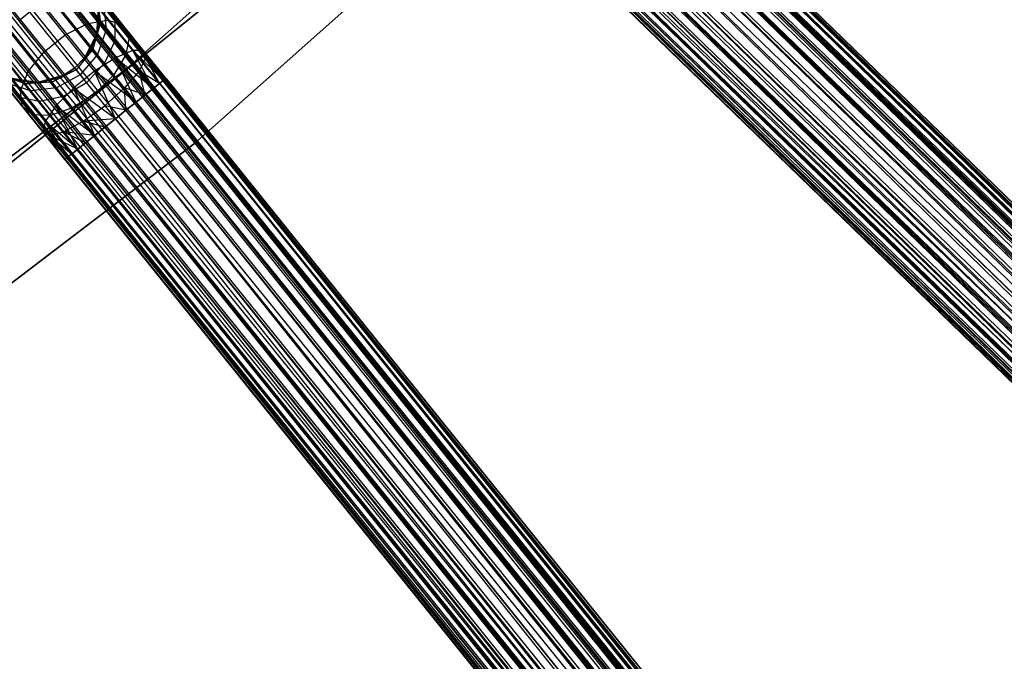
# Model space of a CAD drawing. Extents: x -189 to 189, y -189 to 189.
# Tile 366 of 591: x 38 to 53, y -57 to -47. Entities that reach past the tile are written whole.
import ezdxf

# ---------------------------------------------------------------- set-up
doc = ezdxf.new("R2010")
doc.units = 0
doc.header["$LTSCALE"] = 25.4
doc.layers.get('0').update_dxf_attribs({"linetype": 'CONTINUOUS'})

# ---------------------------------------------------------------- blocks, each defined once
blk = doc.blocks.new('CAMELEON-KENAI-C-12244_STL')
at = {"color": 0}
for p, q in [((31.672, -29.475, -9), (121.585, -116.66, -9)), ((31.672, -29.475, -9), (121.585, -116.66, -9)), ((121.644, -116.599, -9.809), (31.672, -29.475, -10)), ((121.644, -116.599, -9.809), (31.672, -29.475, -10)), ((121.585, -116.66, -9), (31.731, -29.414, -9.191)), ((121.585, -116.66, -9), (31.731, -29.414, -9.191)), ((121.674, -116.567, -9.395), (31.731, -29.414, -9.809)), ((121.674, -116.567, -9.395), (31.731, -29.414, -9.809)), ((121.644, -116.599, -9.809), (31.731, -29.414, -9.809)), ((121.644, -116.599, -9.809), (31.731, -29.414, -9.809)), ((121.674, -116.567, -9.395), (31.762, -29.382, -9.395)), ((121.674, -116.567, -9.395), (31.762, -29.382, -9.605)), ((121.585, -116.66, -9), (31.762, -29.382, -9.395)), ((121.585, -116.66, -9), (31.762, -29.382, -9.395)), ((121.674, -116.567, -9.395), (31.762, -29.382, -9.395)), ((121.674, -116.567, -9.395), (31.762, -29.382, -9.605)), ((31.587, -29.563, -8.831), (121.585, -116.66, -9)), ((31.587, -29.563, -8.831), (121.585, -116.66, -9)), ((31.587, -29.563, -8.831), (121.391, -116.859, -8.691)), ((31.587, -29.563, -8.831), (121.391, -116.859, -8.691)), ((121.644, -116.599, -9.809), (31.587, -29.563, -10.169)), ((121.644, -116.599, -9.809), (31.587, -29.563, -10.169)), ((121.499, -116.748, -10.169), (31.587, -29.563, -10.169)), ((121.499, -116.748, -10.169), (31.587, -29.563, -10.169)), ((31.478, -29.674, -8.691), (121.391, -116.859, -8.691)), ((31.478, -29.674, -8.691), (121.391, -116.859, -8.691)), ((31.478, -29.674, -8.691), (121.126, -117.132, -8.522)), ((31.478, -29.674, -8.691), (121.126, -117.132, -8.522)), ((121.499, -116.748, -10.169), (31.478, -29.674, -10.309)), ((121.499, -116.748, -10.169), (31.478, -29.674, -10.309)), ((121.265, -116.989, -10.414), (31.478, -29.674, -10.309)), ((121.265, -116.989, -10.414), (31.478, -29.674, -10.309)), ((31.352, -29.804, -8.586), (121.126, -117.132, -8.522)), ((31.352, -29.804, -8.586), (121.126, -117.132, -8.522)), ((121.265, -116.989, -10.414), (31.352, -29.804, -10.414)), ((121.265, -116.989, -10.414), (31.352, -29.804, -10.414)), ((31.069, -30.096, -8.5), (120.982, -117.281, -8.5)), ((31.069, -30.096, -8.5), (120.982, -117.281, -8.5)), ((31.069, -30.096, -10.5), (120.982, -117.281, -10.5)), ((31.069, -30.096, -10.5), (120.982, -117.281, -10.5)), ((31.069, -30.096, -10.5), (121.265, -116.989, -10.414)), ((31.069, -30.096, -10.5), (121.265, -116.989, -10.414)), ((121.126, -117.132, -8.522), (31.214, -29.947, -8.522)), ((121.126, -117.132, -8.522), (31.214, -29.947, -8.522)), ((31.214, -29.947, -10.478), (121.265, -116.989, -10.414)), ((31.214, -29.947, -10.478), (121.265, -116.989, -10.414)), ((30.925, -30.246, -8.522), (120.837, -117.431, -8.522)), ((30.925, -30.246, -8.522), (120.837, -117.431, -8.522)), ((30.925, -30.246, -8.522), (120.573, -117.703, -8.691)), ((30.925, -30.246, -8.522), (120.573, -117.703, -8.691)), ((30.925, -30.246, -10.478), (120.982, -117.281, -10.5)), ((30.925, -30.246, -10.478), (120.982, -117.281, -10.5)), ((120.699, -117.573, -10.414), (30.786, -30.388, -10.414)), ((30.786, -30.388, -10.414), (120.982, -117.281, -10.5)), ((120.699, -117.573, -10.414), (30.786, -30.388, -10.414)), ((30.786, -30.388, -8.586), (120.573, -117.703, -8.691)), ((30.786, -30.388, -8.586), (120.573, -117.703, -8.691)), ((30.786, -30.388, -10.414), (120.982, -117.281, -10.5)), ((120.699, -117.573, -10.414), (30.66, -30.518, -10.309)), ((120.699, -117.573, -10.414), (30.66, -30.518, -10.309)), ((120.573, -117.703, -8.691), (30.66, -30.518, -8.691)), ((30.66, -30.518, -8.691), (120.379, -117.903, -9)), ((30.66, -30.518, -8.691), (120.379, -117.903, -9)), ((120.573, -117.703, -8.691), (30.66, -30.518, -8.691)), ((120.699, -117.573, -10.414), (30.552, -30.63, -10.169)), ((120.699, -117.573, -10.414), (30.552, -30.63, -10.169)), ((120.464, -117.815, -10.169), (30.552, -30.63, -10.169)), ((120.464, -117.815, -10.169), (30.552, -30.63, -10.169)), ((30.552, -30.63, -8.831), (120.379, -117.903, -9)), ((30.552, -30.63, -8.831), (120.379, -117.903, -9)), ((120.32, -117.964, -9.809), (30.377, -30.81, -9.605)), ((120.32, -117.964, -9.809), (30.377, -30.81, -9.395)), ((120.32, -117.964, -9.809), (30.377, -30.81, -9.605)), ((120.32, -117.964, -9.809), (30.377, -30.81, -9.395)), ((120.289, -117.995, -9.395), (30.377, -30.81, -9.395)), ((120.289, -117.995, -9.395), (30.377, -30.81, -9.395)), ((120.464, -117.815, -10.169), (30.407, -30.779, -9.809)), ((120.464, -117.815, -10.169), (30.407, -30.779, -9.809)), ((120.32, -117.964, -9.809), (30.407, -30.779, -9.809)), ((120.32, -117.964, -9.809), (30.407, -30.779, -9.809)), ((120.289, -117.995, -9.395), (30.407, -30.779, -9.191)), ((120.289, -117.995, -9.395), (30.407, -30.779, -9.191)), ((120.379, -117.903, -9), (30.407, -30.779, -9.191)), ((120.379, -117.903, -9), (30.407, -30.779, -9.191)), ((120.464, -117.815, -10.169), (30.466, -30.718, -10)), ((120.464, -117.815, -10.169), (30.466, -30.718, -10)), ((120.379, -117.903, -9), (30.466, -30.718, -9)), ((120.379, -117.903, -9), (30.466, -30.718, -9)), ((106.328, -130.715, -9), (27.877, -33.088, -9.191)), ((106.328, -130.715, -9), (27.877, -33.088, -9.191)), ((106.428, -130.634, -9.395), (27.877, -33.088, -9.809)), ((106.428, -130.634, -9.395), (27.877, -33.088, -9.809)), ((106.394, -130.662, -9.809), (27.877, -33.088, -9.809)), ((106.394, -130.662, -9.809), (27.877, -33.088, -9.809)), ((106.428, -130.634, -9.395), (27.911, -33.061, -9.395)), ((106.428, -130.634, -9.395), (27.911, -33.061, -9.605)), ((106.328, -130.715, -9), (27.911, -33.061, -9.395)), ((106.328, -130.715, -9), (27.911, -33.061, -9.395)), ((106.428, -130.634, -9.395), (27.911, -33.061, -9.395)), ((106.428, -130.634, -9.395), (27.911, -33.061, -9.605)), ((27.715, -33.219, -8.831), (106.328, -130.715, -9)), ((27.715, -33.219, -8.831), (106.328, -130.715, -9)), ((27.715, -33.219, -8.831), (106.111, -130.889, -8.691)), ((27.715, -33.219, -8.831), (106.111, -130.889, -8.691)), ((106.394, -130.662, -9.809), (27.715, -33.219, -10.169)), ((106.394, -130.662, -9.809), (27.715, -33.219, -10.169)), ((106.232, -130.792, -10.169), (27.715, -33.219, -10.169)), ((106.232, -130.792, -10.169), (27.715, -33.219, -10.169)), ((27.811, -33.142, -9), (106.328, -130.715, -9)), ((27.811, -33.142, -9), (106.328, -130.715, -9)), ((106.394, -130.662, -9.809), (27.811, -33.142, -10)), ((106.394, -130.662, -9.809), (27.811, -33.142, -10)), ((27.594, -33.316, -8.691), (106.111, -130.889, -8.691)), ((27.594, -33.316, -8.691), (106.111, -130.889, -8.691)), ((27.594, -33.316, -8.691), (105.815, -131.127, -8.522)), ((27.594, -33.316, -8.691), (105.815, -131.127, -8.522)), ((106.232, -130.792, -10.169), (27.594, -33.316, -10.309)), ((106.232, -130.792, -10.169), (27.594, -33.316, -10.309)), ((105.97, -131.003, -10.414), (27.594, -33.316, -10.309)), ((105.97, -131.003, -10.414), (27.594, -33.316, -10.309)), ((105.815, -131.127, -8.522), (27.298, -33.554, -8.522)), ((105.815, -131.127, -8.522), (27.298, -33.554, -8.522)), ((27.298, -33.554, -10.478), (105.97, -131.003, -10.414)), ((27.298, -33.554, -10.478), (105.97, -131.003, -10.414)), ((27.453, -33.43, -8.586), (105.815, -131.127, -8.522)), ((27.453, -33.43, -8.586), (105.815, -131.127, -8.522)), ((105.97, -131.003, -10.414), (27.453, -33.43, -10.414)), ((105.97, -131.003, -10.414), (27.453, -33.43, -10.414)), ((27.136, -33.684, -8.5), (105.653, -131.258, -8.5)), ((27.136, -33.684, -8.5), (105.653, -131.258, -8.5)), ((27.136, -33.684, -10.5), (105.653, -131.258, -10.5)), ((27.136, -33.684, -10.5), (105.653, -131.258, -10.5)), ((27.136, -33.684, -10.5), (105.97, -131.003, -10.414)), ((27.136, -33.684, -10.5), (105.97, -131.003, -10.414)), ((26.974, -33.815, -8.522), (105.491, -131.388, -8.522)), ((26.974, -33.815, -8.522), (105.491, -131.388, -8.522)), ((26.974, -33.815, -8.522), (105.195, -131.626, -8.691)), ((26.974, -33.815, -8.522), (105.195, -131.626, -8.691)), ((26.974, -33.815, -10.478), (105.653, -131.258, -10.5)), ((26.974, -33.815, -10.478), (105.653, -131.258, -10.5)), ((105.336, -131.513, -10.414), (26.819, -33.939, -10.414)), ((26.819, -33.939, -10.414), (105.653, -131.258, -10.5)), ((105.336, -131.513, -10.414), (26.819, -33.939, -10.414)), ((26.819, -33.939, -8.586), (105.195, -131.626, -8.691)), ((26.819, -33.939, -8.586), (105.195, -131.626, -8.691)), ((26.819, -33.939, -10.414), (105.653, -131.258, -10.5)), ((105.336, -131.513, -10.414), (26.557, -34.15, -10.169)), ((105.336, -131.513, -10.414), (26.557, -34.15, -10.169)), ((105.074, -131.724, -10.169), (26.557, -34.15, -10.169)), ((105.074, -131.724, -10.169), (26.557, -34.15, -10.169)), ((26.557, -34.15, -8.831), (104.978, -131.801, -9)), ((26.557, -34.15, -8.831), (104.978, -131.801, -9)), ((105.336, -131.513, -10.414), (26.678, -34.053, -10.309)), ((105.336, -131.513, -10.414), (26.678, -34.053, -10.309)), ((105.195, -131.626, -8.691), (26.678, -34.053, -8.691)), ((26.678, -34.053, -8.691), (104.978, -131.801, -9)), ((26.678, -34.053, -8.691), (104.978, -131.801, -9)), ((105.195, -131.626, -8.691), (26.678, -34.053, -8.691)), ((104.912, -131.854, -9.809), (26.361, -34.308, -9.605)), ((104.912, -131.854, -9.809), (26.361, -34.308, -9.395)), ((104.912, -131.854, -9.809), (26.361, -34.308, -9.605)), ((104.912, -131.854, -9.809), (26.361, -34.308, -9.395)), ((104.878, -131.881, -9.395), (26.361, -34.308, -9.395)), ((104.878, -131.881, -9.395), (26.361, -34.308, -9.395)), ((105.074, -131.724, -10.169), (26.395, -34.281, -9.809)), ((105.074, -131.724, -10.169), (26.395, -34.281, -9.809)), ((104.912, -131.854, -9.809), (26.395, -34.281, -9.809)), ((104.912, -131.854, -9.809), (26.395, -34.281, -9.809)), ((104.878, -131.881, -9.395), (26.395, -34.281, -9.191)), ((104.878, -131.881, -9.395), (26.395, -34.281, -9.191)), ((104.978, -131.801, -9), (26.395, -34.281, -9.191)), ((104.978, -131.801, -9), (26.395, -34.281, -9.191)), ((105.074, -131.724, -10.169), (26.461, -34.227, -10)), ((105.074, -131.724, -10.169), (26.461, -34.227, -10)), ((104.978, -131.801, -9), (26.461, -34.227, -9)), ((104.978, -131.801, -9), (26.461, -34.227, -9)), ((45.515, -42.779, -159.809), (116.062, -111.305, -160)), ((45.515, -42.779, -159.809), (116.062, -111.305, -160)), ((45.515, -42.779, -159.809), (116.152, -111.213, -159.605)), ((45.515, -42.779, -159.809), (116.152, -111.213, -159.605)), ((45.515, -42.779, -159.191), (116.122, -111.244, -159.191)), ((45.515, -42.779, -159.191), (116.122, -111.244, -159.191)), ((45.515, -42.779, -159.191), (115.977, -111.393, -158.831)), ((45.515, -42.779, -159.191), (115.977, -111.393, -158.831)), ((45.545, -42.748, -159.605), (116.152, -111.213, -159.605)), ((45.545, -42.748, -159.605), (116.152, -111.213, -159.605)), ((45.545, -42.748, -159.605), (116.122, -111.244, -159.191)), ((45.545, -42.748, -159.605), (116.122, -111.244, -159.191)), ((45.545, -42.748, -159.395), (116.122, -111.244, -159.191)), ((45.545, -42.748, -159.395), (116.122, -111.244, -159.191)), ((45.371, -42.929, -160.169), (115.869, -111.505, -160.309)), ((45.371, -42.929, -160.169), (115.869, -111.505, -160.309)), ((45.371, -42.929, -160.169), (116.062, -111.305, -160)), ((45.371, -42.929, -160.169), (116.062, -111.305, -160)), ((45.371, -42.929, -158.831), (115.977, -111.393, -158.831)), ((45.371, -42.929, -158.831), (115.977, -111.393, -158.831)), ((45.371, -42.929, -158.831), (115.743, -111.635, -158.586)), ((45.371, -42.929, -158.831), (115.743, -111.635, -158.586)), ((45.456, -42.84, -160), (116.062, -111.305, -160)), ((45.456, -42.84, -160), (116.062, -111.305, -160)), ((45.456, -42.84, -159), (115.977, -111.393, -158.831)), ((45.456, -42.84, -159), (115.977, -111.393, -158.831)), ((45.262, -43.04, -160.309), (115.869, -111.505, -160.309)), ((45.262, -43.04, -160.309), (115.869, -111.505, -160.309)), ((45.262, -43.04, -158.691), (115.743, -111.635, -158.586)), ((45.262, -43.04, -158.691), (115.743, -111.635, -158.586)), ((45.136, -43.17, -160.414), (115.604, -111.777, -160.478)), ((45.136, -43.17, -160.414), (115.604, -111.777, -160.478)), ((45.136, -43.17, -160.414), (115.869, -111.505, -160.309)), ((45.136, -43.17, -160.414), (115.869, -111.505, -160.309)), ((45.136, -43.17, -158.586), (115.743, -111.635, -158.586)), ((45.136, -43.17, -158.586), (115.743, -111.635, -158.586)), ((45.136, -43.17, -158.586), (115.46, -111.927, -158.5)), ((45.136, -43.17, -158.586), (115.46, -111.927, -158.5)), ((44.998, -43.313, -160.478), (115.604, -111.777, -160.478)), ((44.998, -43.313, -160.478), (115.604, -111.777, -160.478)), ((44.998, -43.313, -158.522), (115.46, -111.927, -158.5)), ((44.998, -43.313, -158.522), (115.46, -111.927, -158.5)), ((115.46, -111.927, -158.5), (44.853, -43.462, -158.5)), ((44.853, -43.462, -158.5), (115.176, -112.219, -158.586)), ((44.853, -43.462, -158.5), (115.176, -112.219, -158.586)), ((44.853, -43.462, -160.5), (115.46, -111.927, -160.5)), ((44.853, -43.462, -160.5), (115.46, -111.927, -160.5)), ((115.46, -111.927, -158.5), (44.853, -43.462, -158.5)), ((44.708, -43.611, -158.522), (115.176, -112.219, -158.586)), ((44.708, -43.611, -158.522), (115.176, -112.219, -158.586)), ((44.708, -43.611, -160.478), (115.315, -112.076, -160.478)), ((44.708, -43.611, -160.478), (115.315, -112.076, -160.478)), ((44.57, -43.754, -158.586), (115.176, -112.219, -158.586)), ((44.57, -43.754, -158.586), (115.176, -112.219, -158.586)), ((44.57, -43.754, -158.586), (114.942, -112.46, -158.831)), ((44.57, -43.754, -158.586), (114.942, -112.46, -158.831)), ((44.57, -43.754, -160.414), (115.05, -112.349, -160.309)), ((44.57, -43.754, -160.414), (115.05, -112.349, -160.309)), ((44.57, -43.754, -160.414), (115.315, -112.076, -160.478)), ((44.57, -43.754, -160.414), (115.315, -112.076, -160.478)), ((44.336, -43.996, -158.831), (114.942, -112.46, -158.831)), ((44.336, -43.996, -158.831), (114.942, -112.46, -158.831)), ((44.336, -43.996, -158.831), (114.798, -112.61, -159.191)), ((44.336, -43.996, -158.831), (114.798, -112.61, -159.191)), ((44.336, -43.996, -160.169), (114.857, -112.548, -160)), ((44.336, -43.996, -160.169), (114.857, -112.548, -160)), ((44.336, -43.996, -160.169), (115.05, -112.349, -160.309)), ((44.336, -43.996, -160.169), (115.05, -112.349, -160.309)), ((44.444, -43.884, -158.691), (114.942, -112.46, -158.831)), ((44.444, -43.884, -158.691), (114.942, -112.46, -158.831)), ((44.444, -43.884, -160.309), (115.05, -112.349, -160.309)), ((44.444, -43.884, -160.309), (115.05, -112.349, -160.309)), ((44.191, -44.145, -159.191), (114.798, -112.61, -159.191)), ((44.191, -44.145, -159.191), (114.798, -112.61, -159.191)), ((44.191, -44.145, -159.191), (114.767, -112.641, -159.605)), ((44.191, -44.145, -159.191), (114.767, -112.641, -159.605)), ((44.191, -44.145, -159.809), (114.767, -112.641, -159.605)), ((44.191, -44.145, -159.809), (114.767, -112.641, -159.605)), ((44.191, -44.145, -159.809), (114.857, -112.548, -160)), ((44.191, -44.145, -159.809), (114.857, -112.548, -160)), ((44.25, -44.084, -159), (114.798, -112.61, -159.191)), ((44.25, -44.084, -159), (114.798, -112.61, -159.191)), ((44.25, -44.084, -160), (114.857, -112.548, -160)), ((44.25, -44.084, -160), (114.857, -112.548, -160)), ((44.161, -44.176, -159.395), (114.767, -112.641, -159.605)), ((44.161, -44.176, -159.395), (114.767, -112.641, -159.605)), ((44.161, -44.176, -159.605), (114.767, -112.641, -159.605)), ((44.161, -44.176, -159.605), (114.767, -112.641, -159.605)), ((42.808, -44.801, -167), (39.341, -47.874, -167)), ((39.341, -47.874, -168), (42.808, -44.801, -168)), ((42.808, -44.801, -167), (39.341, -47.874, -167)), ((39.341, -47.874, -168), (42.808, -44.801, -168)), ((40.386, -49.021, -160.5), (43.936, -45.867, -160.5)), ((43.936, -45.867, -170), (40.386, -49.021, -170)), ((40.386, -49.021, -160.5), (43.936, -45.867, -160.5)), ((43.936, -45.867, -170), (40.386, -49.021, -170)), ((38.75, -47.18, -159.067), (38.386, -46.727, -159.514)), ((38.75, -47.18, -159.067), (38.386, -46.727, -159.514)), ((39.064, -47.126, -159.335), (38.74, -46.723, -159.732)), ((39.064, -47.126, -159.335), (38.74, -46.723, -159.732)), ((40.712, -46.78, -160.5), (37.058, -49.724, -160.5)), ((37.058, -49.724, -170), (40.712, -46.78, -170)), ((37.058, -49.724, -170), (40.712, -46.78, -170)), ((40.712, -46.78, -160.5), (37.058, -49.724, -160.5)), ((37.691, -47.133, -159.394), (38.015, -46.872, -159.394)), ((37.691, -47.133, -159.394), (38.015, -46.872, -159.394)), ((38.402, -47.352, -158.921), (38.015, -46.872, -159.394)), ((38.402, -47.352, -158.921), (38.015, -46.872, -159.394)), ((38.89, -46.774, -161.062), (38.946, -47.175, -161.156)), ((38.918, -47.14, -161.5), (38.89, -46.774, -161.062)), ((38.918, -47.14, -161.5), (38.89, -46.774, -161.062)), ((38.89, -46.774, -161.062), (38.946, -47.175, -161.156)), ((39.288, -47.2, -159.677), (39.015, -46.86, -160.012)), ((39.288, -47.2, -159.677), (39.015, -46.86, -160.012)), ((38.907, -46.931, -167), (38.884, -47.346, -167)), ((38.907, -46.931, -167), (38.884, -47.346, -167)), ((38.918, -47.14, -161.5), (38.907, -46.931, -161.5)), ((38.907, -46.931, -167), (38.918, -47.14, -161.5)), ((38.918, -47.14, -161.5), (38.907, -46.931, -161.5)), ((38.907, -46.931, -167), (38.918, -47.14, -161.5)), ((38.996, -46.906, -160.655), (39.029, -47.279, -160.835)), ((38.996, -46.906, -160.655), (39.029, -47.279, -160.835)), ((38.078, -47.613, -158.921), (37.691, -47.133, -159.394)), ((38.078, -47.613, -158.921), (37.691, -47.133, -159.394)), ((38.402, -47.352, -158.921), (38.75, -47.18, -159.067)), ((38.402, -47.352, -158.921), (38.75, -47.18, -159.067)), ((38.75, -47.18, -159.067), (39.064, -47.126, -159.335)), ((38.75, -47.18, -159.067), (39.064, -47.126, -159.335)), ((39.175, -47.708, -158.787), (38.75, -47.18, -159.067)), ((39.175, -47.708, -158.787), (38.75, -47.18, -159.067)), ((38.809, -47.541, -161.5), (38.946, -47.175, -161.156)), ((38.809, -47.541, -161.5), (38.946, -47.175, -161.156)), ((38.832, -47.57, -161.219), (38.946, -47.175, -161.156)), ((38.832, -47.57, -161.219), (38.946, -47.175, -161.156)), ((38.884, -47.346, -161.5), (38.918, -47.14, -161.5)), ((38.918, -47.14, -161.5), (38.884, -47.346, -167)), ((38.918, -47.14, -161.5), (38.884, -47.346, -167)), ((38.884, -47.346, -161.5), (38.918, -47.14, -161.5)), ((38.884, -47.346, -161.5), (38.946, -47.175, -161.156)), ((38.884, -47.346, -161.5), (38.946, -47.175, -161.156)), ((38.946, -47.175, -161.156), (38.918, -47.14, -161.5)), ((38.946, -47.175, -161.156), (38.918, -47.14, -161.5)), ((39.029, -47.279, -160.835), (38.946, -47.175, -161.156)), ((39.029, -47.279, -160.835), (38.946, -47.175, -161.156)), ((39.064, -47.126, -159.335), (39.288, -47.2, -159.677)), ((39.442, -47.596, -159.085), (39.064, -47.126, -159.335)), ((39.442, -47.596, -159.085), (39.064, -47.126, -159.335)), ((39.064, -47.126, -159.335), (39.288, -47.2, -159.677)), ((39.164, -47.115, -160.304), (39.162, -47.444, -160.559)), ((39.164, -47.115, -160.304), (39.162, -47.444, -160.559)), ((39.384, -47.388, -160.036), (39.164, -47.115, -160.304)), ((39.384, -47.388, -160.036), (39.164, -47.115, -160.304)), ((39.029, -47.279, -160.835), (38.9, -47.655, -160.957)), ((39.029, -47.279, -160.835), (38.9, -47.655, -160.957)), ((39.162, -47.444, -160.559), (39.029, -47.279, -160.835)), ((39.162, -47.444, -160.559), (39.029, -47.279, -160.835)), ((39.288, -47.2, -159.677), (39.384, -47.388, -160.036)), ((39.606, -47.595, -159.467), (39.288, -47.2, -159.677)), ((39.606, -47.595, -159.467), (39.288, -47.2, -159.677)), ((39.288, -47.2, -159.677), (39.384, -47.388, -160.036)), ((37.835, -47.917, -159.067), (37.47, -47.464, -159.514)), ((37.835, -47.917, -159.067), (37.47, -47.464, -159.514)), ((38.078, -47.613, -158.921), (38.402, -47.352, -158.921)), ((38.078, -47.613, -158.921), (38.402, -47.352, -158.921)), ((38.852, -47.912, -158.623), (38.402, -47.352, -158.921)), ((38.852, -47.912, -158.623), (38.402, -47.352, -158.921)), ((38.884, -47.346, -167), (38.694, -47.716, -167)), ((38.884, -47.346, -167), (38.694, -47.716, -167)), ((38.809, -47.541, -161.5), (38.884, -47.346, -161.5)), ((38.884, -47.346, -167), (38.809, -47.541, -161.5)), ((38.809, -47.541, -161.5), (38.884, -47.346, -161.5)), ((38.884, -47.346, -167), (38.809, -47.541, -161.5)), ((38.884, -47.346, -161.5), (38.884, -47.346, -167)), ((38.884, -47.346, -161.5), (38.884, -47.346, -167)), ((39.162, -47.444, -160.559), (39.008, -47.789, -160.732)), ((39.162, -47.444, -160.559), (39.008, -47.789, -160.732)), ((39.335, -47.659, -160.347), (39.162, -47.444, -160.559)), ((39.335, -47.659, -160.347), (39.162, -47.444, -160.559)), ((39.384, -47.388, -160.036), (39.335, -47.659, -160.347)), ((39.384, -47.388, -160.036), (39.335, -47.659, -160.347)), ((39.64, -47.706, -159.867), (39.384, -47.388, -160.036)), ((39.64, -47.706, -159.867), (39.384, -47.388, -160.036)), ((37.835, -47.917, -159.067), (38.078, -47.613, -158.921)), ((37.835, -47.917, -159.067), (38.078, -47.613, -158.921)), ((38.528, -48.173, -158.623), (38.078, -47.613, -158.921)), ((38.528, -48.173, -158.623), (38.078, -47.613, -158.921)), ((38.832, -47.57, -161.219), (38.546, -47.864, -161.5)), ((38.832, -47.57, -161.219), (38.546, -47.864, -161.5)), ((38.832, -47.57, -161.219), (38.568, -47.89, -161.241)), ((38.832, -47.57, -161.219), (38.568, -47.89, -161.241)), ((38.694, -47.716, -161.5), (38.809, -47.541, -161.5)), ((38.809, -47.541, -161.5), (38.694, -47.716, -167)), ((38.809, -47.541, -161.5), (38.694, -47.716, -167)), ((38.694, -47.716, -161.5), (38.809, -47.541, -161.5)), ((38.694, -47.716, -161.5), (38.832, -47.57, -161.219)), ((38.694, -47.716, -161.5), (38.832, -47.57, -161.219)), ((38.809, -47.541, -161.5), (38.832, -47.57, -161.219)), ((38.809, -47.541, -161.5), (38.832, -47.57, -161.219)), ((38.9, -47.655, -160.957), (38.832, -47.57, -161.219)), ((38.9, -47.655, -160.957), (38.832, -47.57, -161.219)), ((39.442, -47.596, -159.085), (39.175, -47.708, -158.787)), ((39.442, -47.596, -159.085), (39.175, -47.708, -158.787)), ((39.606, -47.595, -159.467), (39.442, -47.596, -159.085)), ((39.606, -47.595, -159.467), (39.442, -47.596, -159.085)), ((39.752, -48.177, -158.831), (39.442, -47.596, -159.085)), ((39.848, -48.1, -159), (39.442, -47.596, -159.085)), ((39.752, -48.177, -158.831), (39.442, -47.596, -159.085)), ((39.848, -48.1, -159), (39.442, -47.596, -159.085)), ((39.914, -48.047, -159.191), (39.442, -47.596, -159.085)), ((39.914, -48.047, -159.191), (39.442, -47.596, -159.085)), ((39.948, -48.019, -159.605), (39.606, -47.595, -159.467)), ((39.948, -48.019, -159.395), (39.606, -47.595, -159.467)), ((39.914, -48.047, -159.191), (39.606, -47.595, -159.467)), ((39.948, -48.019, -159.395), (39.606, -47.595, -159.467)), ((39.914, -48.047, -159.191), (39.606, -47.595, -159.467)), ((39.948, -48.019, -159.605), (39.606, -47.595, -159.467)), ((39.64, -47.706, -159.867), (39.606, -47.595, -159.467)), ((39.64, -47.706, -159.867), (39.606, -47.595, -159.467)), ((38.694, -47.716, -167), (38.546, -47.864, -167)), ((38.546, -47.864, -161.5), (38.694, -47.716, -161.5)), ((38.546, -47.864, -161.5), (38.694, -47.716, -161.5)), ((38.694, -47.716, -167), (38.546, -47.864, -167)), ((38.9, -47.655, -160.957), (38.63, -47.968, -161)), ((38.9, -47.655, -160.957), (38.63, -47.968, -161)), ((38.694, -47.716, -161.5), (38.694, -47.716, -167)), ((38.694, -47.716, -161.5), (38.694, -47.716, -167)), ((39.008, -47.789, -160.732), (38.73, -48.092, -160.793)), ((39.008, -47.789, -160.732), (38.73, -48.092, -160.793)), ((39.175, -47.708, -158.787), (38.852, -47.912, -158.623)), ((39.175, -47.708, -158.787), (38.852, -47.912, -158.623)), ((39.008, -47.789, -160.732), (38.9, -47.655, -160.957)), ((39.008, -47.789, -160.732), (38.9, -47.655, -160.957)), ((39.149, -47.965, -160.559), (39.008, -47.789, -160.732)), ((39.149, -47.965, -160.559), (39.008, -47.789, -160.732)), ((39.335, -47.659, -160.347), (39.149, -47.965, -160.559)), ((39.335, -47.659, -160.347), (39.149, -47.965, -160.559)), ((39.49, -48.388, -158.586), (39.175, -47.708, -158.787)), ((39.631, -48.274, -158.691), (39.175, -47.708, -158.787)), ((39.49, -48.388, -158.586), (39.175, -47.708, -158.787)), ((39.631, -48.274, -158.691), (39.175, -47.708, -158.787)), ((39.752, -48.177, -158.831), (39.175, -47.708, -158.787)), ((39.752, -48.177, -158.831), (39.175, -47.708, -158.787)), ((39.536, -47.909, -160.214), (39.335, -47.659, -160.347)), ((39.536, -47.909, -160.214), (39.335, -47.659, -160.347)), ((39.536, -47.909, -160.214), (39.64, -47.706, -159.867)), ((39.536, -47.909, -160.214), (39.64, -47.706, -159.867)), ((39.948, -48.019, -159.605), (39.64, -47.706, -159.867)), ((39.914, -48.047, -159.809), (39.64, -47.706, -159.867)), ((39.948, -48.019, -159.605), (39.64, -47.706, -159.867)), ((39.914, -48.047, -159.809), (39.64, -47.706, -159.867)), ((39.848, -48.1, -160), (39.64, -47.706, -159.867)), ((39.848, -48.1, -160), (39.64, -47.706, -159.867)), ((39.341, -47.874, -167), (35.653, -50.679, -167)), ((35.653, -50.679, -168), (39.341, -47.874, -168)), ((39.341, -47.874, -167), (35.653, -50.679, -167)), ((35.653, -50.679, -168), (39.341, -47.874, -168)), ((37.715, -48.212, -159.335), (37.39, -47.809, -159.732)), ((37.715, -48.212, -159.335), (37.39, -47.809, -159.732)), ((37.715, -48.212, -159.335), (37.835, -47.917, -159.067)), ((37.715, -48.212, -159.335), (37.835, -47.917, -159.067)), ((38.259, -48.445, -158.787), (37.835, -47.917, -159.067)), ((38.259, -48.445, -158.787), (37.835, -47.917, -159.067)), ((38.568, -47.89, -161.241), (38.198, -48.08, -161.219)), ((38.568, -47.89, -161.241), (38.198, -48.08, -161.219)), ((38.546, -47.864, -167), (38.37, -47.977, -167)), ((38.37, -47.977, -161.5), (38.546, -47.864, -161.5)), ((38.37, -47.977, -161.5), (38.546, -47.864, -161.5)), ((38.546, -47.864, -167), (38.37, -47.977, -167)), ((38.568, -47.89, -161.241), (38.37, -47.977, -161.5)), ((38.568, -47.89, -161.241), (38.37, -47.977, -161.5)), ((38.852, -47.912, -158.623), (38.528, -48.173, -158.623)), ((38.852, -47.912, -158.623), (38.528, -48.173, -158.623)), ((38.546, -47.864, -161.5), (38.568, -47.89, -161.241)), ((38.546, -47.864, -161.5), (38.568, -47.89, -161.241)), ((38.546, -47.864, -161.5), (38.546, -47.864, -167)), ((38.546, -47.864, -161.5), (38.546, -47.864, -167)), ((38.568, -47.89, -161.241), (38.63, -47.968, -161)), ((38.568, -47.89, -161.241), (38.63, -47.968, -161)), ((39.173, -48.643, -158.5), (38.852, -47.912, -158.623)), ((39.335, -48.512, -158.522), (38.852, -47.912, -158.623)), ((39.173, -48.643, -158.5), (38.852, -47.912, -158.623)), ((39.335, -48.512, -158.522), (38.852, -47.912, -158.623)), ((39.49, -48.388, -158.586), (38.852, -47.912, -158.623)), ((39.49, -48.388, -158.586), (38.852, -47.912, -158.623)), ((39.536, -47.909, -160.214), (39.314, -48.169, -160.451)), ((39.536, -47.909, -160.214), (39.314, -48.169, -160.451)), ((39.341, -47.874, -167), (39.341, -47.874, -168)), ((39.341, -47.874, -167), (39.341, -47.874, -168)), ((39.848, -48.1, -160), (39.536, -47.909, -160.214)), ((39.752, -48.177, -160.169), (39.536, -47.909, -160.214)), ((39.848, -48.1, -160), (39.536, -47.909, -160.214)), ((39.752, -48.177, -160.169), (39.536, -47.909, -160.214)), ((39.631, -48.274, -160.309), (39.536, -47.909, -160.214)), ((39.631, -48.274, -160.309), (39.536, -47.909, -160.214)), ((37.788, -48.107, -161.156), (37.408, -47.967, -161.062)), ((37.788, -48.107, -161.156), (37.408, -47.967, -161.062)), ((37.969, -48.083, -167), (37.558, -48.017, -167)), ((37.788, -48.107, -161.156), (37.558, -48.017, -161.5)), ((37.558, -48.017, -161.5), (37.76, -48.072, -161.5)), ((37.788, -48.107, -161.156), (37.558, -48.017, -161.5)), ((37.76, -48.072, -161.5), (37.558, -48.017, -167)), ((37.969, -48.083, -167), (37.558, -48.017, -167)), ((37.76, -48.072, -161.5), (37.558, -48.017, -167)), ((37.558, -48.017, -161.5), (37.76, -48.072, -161.5)), ((37.788, -48.107, -161.156), (37.76, -48.072, -161.5)), ((37.76, -48.072, -161.5), (37.969, -48.083, -161.5)), ((37.788, -48.107, -161.156), (37.76, -48.072, -161.5)), ((37.969, -48.083, -167), (37.76, -48.072, -161.5)), ((37.76, -48.072, -161.5), (37.969, -48.083, -161.5)), ((37.969, -48.083, -167), (37.76, -48.072, -161.5)), ((38.198, -48.08, -161.219), (37.788, -48.107, -161.156)), ((38.198, -48.08, -161.219), (37.788, -48.107, -161.156)), ((37.788, -48.107, -161.156), (37.969, -48.083, -161.5)), ((37.788, -48.107, -161.156), (37.969, -48.083, -161.5)), ((38.37, -47.977, -167), (37.969, -48.083, -167)), ((38.37, -47.977, -167), (37.969, -48.083, -167)), ((37.969, -48.083, -161.5), (38.175, -48.051, -161.5)), ((38.175, -48.051, -161.5), (37.969, -48.083, -167)), ((38.175, -48.051, -161.5), (37.969, -48.083, -167)), ((37.969, -48.083, -161.5), (38.175, -48.051, -161.5)), ((38.198, -48.08, -161.219), (37.969, -48.083, -161.5)), ((38.198, -48.08, -161.219), (37.969, -48.083, -161.5)), ((37.969, -48.083, -161.5), (37.969, -48.083, -167)), ((37.969, -48.083, -161.5), (37.969, -48.083, -167)), ((38.175, -48.051, -161.5), (38.37, -47.977, -161.5)), ((38.37, -47.977, -167), (38.175, -48.051, -161.5)), ((38.175, -48.051, -161.5), (38.37, -47.977, -161.5)), ((38.37, -47.977, -167), (38.175, -48.051, -161.5)), ((38.198, -48.08, -161.219), (38.175, -48.051, -161.5)), ((38.198, -48.08, -161.219), (38.175, -48.051, -161.5)), ((38.198, -48.08, -161.219), (38.37, -47.977, -161.5)), ((38.198, -48.08, -161.219), (38.37, -47.977, -161.5)), ((38.266, -48.165, -160.957), (38.198, -48.08, -161.219)), ((38.266, -48.165, -160.957), (38.198, -48.08, -161.219)), ((38.63, -47.968, -161), (38.266, -48.165, -160.957)), ((38.63, -47.968, -161), (38.266, -48.165, -160.957)), ((38.37, -47.977, -161.5), (38.37, -47.977, -167)), ((38.37, -47.977, -161.5), (38.37, -47.977, -167)), ((38.73, -48.092, -160.793), (38.375, -48.299, -160.732)), ((38.73, -48.092, -160.793), (38.375, -48.299, -160.732)), ((38.63, -47.968, -161), (38.73, -48.092, -160.793)), ((38.63, -47.968, -161), (38.73, -48.092, -160.793)), ((38.73, -48.092, -160.793), (38.86, -48.253, -160.634)), ((38.73, -48.092, -160.793), (38.86, -48.253, -160.634)), ((39.149, -47.965, -160.559), (38.86, -48.253, -160.634)), ((39.149, -47.965, -160.559), (38.86, -48.253, -160.634)), ((39.314, -48.169, -160.451), (39.149, -47.965, -160.559)), ((39.314, -48.169, -160.451), (39.149, -47.965, -160.559)), ((39.848, -48.1, -160), (39.914, -48.047, -159.809)), ((39.914, -48.047, -159.191), (39.848, -48.1, -159)), ((39.914, -48.047, -159.191), (39.848, -48.1, -159)), ((39.848, -48.1, -160), (39.914, -48.047, -159.809)), ((39.914, -48.047, -159.809), (39.948, -48.019, -159.605)), ((39.948, -48.019, -159.395), (39.914, -48.047, -159.191)), ((39.948, -48.019, -159.395), (39.914, -48.047, -159.191)), ((39.914, -48.047, -159.809), (39.948, -48.019, -159.605)), ((39.914, -48.047, -159.809), (101.506, -124.722, -160)), ((39.914, -48.047, -159.809), (101.506, -124.722, -160)), ((39.914, -48.047, -159.809), (101.606, -124.642, -159.605)), ((39.914, -48.047, -159.809), (101.606, -124.642, -159.605)), ((39.914, -48.047, -159.191), (101.572, -124.669, -159.191)), ((39.914, -48.047, -159.191), (101.572, -124.669, -159.191)), ((39.914, -48.047, -159.191), (101.41, -124.799, -158.831)), ((39.914, -48.047, -159.191), (101.41, -124.799, -158.831)), ((39.948, -48.019, -159.605), (101.606, -124.642, -159.605)), ((39.948, -48.019, -159.605), (101.606, -124.642, -159.605)), ((39.948, -48.019, -159.605), (101.572, -124.669, -159.191)), ((39.948, -48.019, -159.605), (101.572, -124.669, -159.191)), ((39.948, -48.019, -159.395), (101.572, -124.669, -159.191)), ((39.948, -48.019, -159.395), (101.572, -124.669, -159.191)), ((37.739, -48.447, -159.677), (37.465, -48.107, -160.012)), ((37.739, -48.447, -159.677), (37.465, -48.107, -160.012)), ((37.872, -48.211, -160.835), (37.514, -48.098, -160.655)), ((37.872, -48.211, -160.835), (37.514, -48.098, -160.655)), ((37.739, -48.447, -159.677), (37.715, -48.212, -159.335)), ((38.093, -48.682, -159.085), (37.715, -48.212, -159.335)), ((37.739, -48.447, -159.677), (37.715, -48.212, -159.335)), ((38.093, -48.682, -159.085), (37.715, -48.212, -159.335)), ((37.872, -48.211, -160.835), (37.788, -48.107, -161.156)), ((37.872, -48.211, -160.835), (37.788, -48.107, -161.156)), ((38.266, -48.165, -160.957), (37.872, -48.211, -160.835)), ((38.266, -48.165, -160.957), (37.872, -48.211, -160.835)), ((38.004, -48.376, -160.559), (37.872, -48.211, -160.835)), ((38.004, -48.376, -160.559), (37.872, -48.211, -160.835)), ((38.528, -48.173, -158.623), (38.259, -48.445, -158.787)), ((38.528, -48.173, -158.623), (38.259, -48.445, -158.787)), ((38.375, -48.299, -160.732), (38.266, -48.165, -160.957)), ((38.375, -48.299, -160.732), (38.266, -48.165, -160.957)), ((38.856, -48.898, -158.586), (38.528, -48.173, -158.623)), ((39.011, -48.773, -158.522), (38.528, -48.173, -158.623)), ((38.856, -48.898, -158.586), (38.528, -48.173, -158.623)), ((39.011, -48.773, -158.522), (38.528, -48.173, -158.623)), ((39.173, -48.643, -158.5), (38.528, -48.173, -158.623)), ((39.173, -48.643, -158.5), (38.528, -48.173, -158.623)), ((39.314, -48.169, -160.451), (39.011, -48.441, -160.534)), ((39.314, -48.169, -160.451), (39.011, -48.441, -160.534)), ((39.631, -48.274, -160.309), (39.314, -48.169, -160.451)), ((39.631, -48.274, -160.309), (39.314, -48.169, -160.451)), ((39.49, -48.388, -160.414), (39.314, -48.169, -160.451)), ((39.49, -48.388, -160.414), (39.314, -48.169, -160.451)), ((39.335, -48.512, -160.478), (39.314, -48.169, -160.451)), ((39.335, -48.512, -160.478), (39.314, -48.169, -160.451)), ((39.631, -48.274, -160.309), (39.752, -48.177, -160.169)), ((39.752, -48.177, -158.831), (39.631, -48.274, -158.691)), ((39.752, -48.177, -158.831), (39.631, -48.274, -158.691)), ((39.631, -48.274, -160.309), (39.752, -48.177, -160.169)), ((39.752, -48.177, -160.169), (39.848, -48.1, -160)), ((39.848, -48.1, -159), (39.752, -48.177, -158.831)), ((39.848, -48.1, -159), (39.752, -48.177, -158.831)), ((39.752, -48.177, -160.169), (39.848, -48.1, -160)), ((39.752, -48.177, -160.169), (101.289, -124.897, -160.309)), ((39.752, -48.177, -160.169), (101.289, -124.897, -160.309)), ((39.752, -48.177, -160.169), (101.506, -124.722, -160)), ((39.752, -48.177, -160.169), (101.506, -124.722, -160)), ((39.752, -48.177, -158.831), (101.41, -124.799, -158.831)), ((39.752, -48.177, -158.831), (101.41, -124.799, -158.831)), ((39.752, -48.177, -158.831), (101.148, -125.01, -158.586)), ((39.752, -48.177, -158.831), (101.148, -125.01, -158.586)), ((39.848, -48.1, -160), (101.506, -124.722, -160)), ((39.848, -48.1, -160), (101.506, -124.722, -160)), ((39.848, -48.1, -159), (101.41, -124.799, -158.831)), ((39.848, -48.1, -159), (101.41, -124.799, -158.831)), ((38.004, -48.376, -160.559), (37.683, -48.308, -160.304)), ((37.902, -48.58, -160.036), (37.683, -48.308, -160.304)), ((38.004, -48.376, -160.559), (37.683, -48.308, -160.304)), ((37.902, -48.58, -160.036), (37.683, -48.308, -160.304)), ((38.375, -48.299, -160.732), (38.004, -48.376, -160.559)), ((38.375, -48.299, -160.732), (38.004, -48.376, -160.559)), ((38.177, -48.59, -160.347), (38.004, -48.376, -160.559)), ((38.177, -48.59, -160.347), (38.004, -48.376, -160.559)), ((38.516, -48.475, -160.559), (38.375, -48.299, -160.732)), ((38.516, -48.475, -160.559), (38.375, -48.299, -160.732)), ((38.86, -48.253, -160.634), (38.516, -48.475, -160.559)), ((38.86, -48.253, -160.634), (38.516, -48.475, -160.559)), ((38.86, -48.253, -160.634), (39.011, -48.441, -160.534)), ((38.86, -48.253, -160.634), (39.011, -48.441, -160.534)), ((39.335, -48.512, -160.478), (39.49, -48.388, -160.414)), ((39.49, -48.388, -158.586), (39.335, -48.512, -158.522)), ((39.49, -48.388, -158.586), (39.335, -48.512, -158.522)), ((39.335, -48.512, -160.478), (39.49, -48.388, -160.414)), ((39.49, -48.388, -160.414), (39.631, -48.274, -160.309)), ((39.631, -48.274, -158.691), (39.49, -48.388, -158.586)), ((39.631, -48.274, -158.691), (39.49, -48.388, -158.586)), ((39.49, -48.388, -160.414), (39.631, -48.274, -160.309)), ((39.49, -48.388, -160.414), (100.993, -125.135, -160.478)), ((39.49, -48.388, -160.414), (100.993, -125.135, -160.478)), ((39.49, -48.388, -160.414), (101.289, -124.897, -160.309)), ((39.49, -48.388, -160.414), (101.289, -124.897, -160.309)), ((39.49, -48.388, -158.586), (101.148, -125.01, -158.586)), ((39.49, -48.388, -158.586), (101.148, -125.01, -158.586)), ((39.49, -48.388, -158.586), (100.831, -125.265, -158.5)), ((39.49, -48.388, -158.586), (100.831, -125.265, -158.5)), ((39.631, -48.274, -160.309), (101.289, -124.897, -160.309)), ((39.631, -48.274, -160.309), (101.289, -124.897, -160.309)), ((39.631, -48.274, -158.691), (101.148, -125.01, -158.586)), ((39.631, -48.274, -158.691), (101.148, -125.01, -158.586)), ((37.902, -48.58, -160.036), (37.739, -48.447, -159.677)), ((38.057, -48.842, -159.467), (37.739, -48.447, -159.677)), ((37.902, -48.58, -160.036), (37.739, -48.447, -159.677)), ((38.057, -48.842, -159.467), (37.739, -48.447, -159.677)), ((38.259, -48.445, -158.787), (38.093, -48.682, -159.085)), ((38.259, -48.445, -158.787), (38.093, -48.682, -159.085)), ((38.516, -48.475, -160.559), (38.177, -48.59, -160.347)), ((38.516, -48.475, -160.559), (38.177, -48.59, -160.347)), ((38.594, -49.109, -158.831), (38.259, -48.445, -158.787)), ((38.715, -49.011, -158.691), (38.259, -48.445, -158.787)), ((38.594, -49.109, -158.831), (38.259, -48.445, -158.787)), ((38.715, -49.011, -158.691), (38.259, -48.445, -158.787)), ((38.856, -48.898, -158.586), (38.259, -48.445, -158.787)), ((38.856, -48.898, -158.586), (38.259, -48.445, -158.787)), ((38.68, -48.679, -160.451), (38.516, -48.475, -160.559)), ((38.68, -48.679, -160.451), (38.516, -48.475, -160.559)), ((38.68, -48.679, -160.451), (39.011, -48.441, -160.534)), ((38.68, -48.679, -160.451), (39.011, -48.441, -160.534)), ((39.011, -48.441, -160.534), (39.173, -48.643, -160.5)), ((39.335, -48.512, -160.478), (39.011, -48.441, -160.534)), ((39.335, -48.512, -160.478), (39.011, -48.441, -160.534)), ((39.011, -48.441, -160.534), (39.173, -48.643, -160.5)), ((39.173, -48.643, -160.5), (39.335, -48.512, -160.478)), ((39.335, -48.512, -158.522), (39.173, -48.643, -158.5)), ((39.335, -48.512, -158.522), (39.173, -48.643, -158.5)), ((39.173, -48.643, -160.5), (39.335, -48.512, -160.478)), ((39.335, -48.512, -160.478), (100.993, -125.135, -160.478)), ((39.335, -48.512, -160.478), (100.993, -125.135, -160.478)), ((39.335, -48.512, -158.522), (100.831, -125.265, -158.5)), ((39.335, -48.512, -158.522), (100.831, -125.265, -158.5)), ((38.177, -48.59, -160.347), (37.902, -48.58, -160.036)), ((38.158, -48.898, -159.867), (37.902, -48.58, -160.036)), ((38.177, -48.59, -160.347), (37.902, -48.58, -160.036)), ((38.158, -48.898, -159.867), (37.902, -48.58, -160.036)), ((38.093, -48.682, -159.085), (38.057, -48.842, -159.467)), ((38.093, -48.682, -159.085), (38.057, -48.842, -159.467)), ((38.432, -49.239, -159.191), (38.093, -48.682, -159.085)), ((38.498, -49.186, -159), (38.093, -48.682, -159.085)), ((38.432, -49.239, -159.191), (38.093, -48.682, -159.085)), ((38.498, -49.186, -159), (38.093, -48.682, -159.085)), ((38.594, -49.109, -158.831), (38.093, -48.682, -159.085)), ((38.594, -49.109, -158.831), (38.093, -48.682, -159.085)), ((38.378, -48.84, -160.214), (38.177, -48.59, -160.347)), ((38.378, -48.84, -160.214), (38.177, -48.59, -160.347)), ((38.378, -48.84, -160.214), (38.68, -48.679, -160.451)), ((38.378, -48.84, -160.214), (38.68, -48.679, -160.451)), ((39.173, -48.643, -160.5), (38.68, -48.679, -160.451)), ((39.173, -48.643, -160.5), (38.68, -48.679, -160.451)), ((39.011, -48.773, -160.478), (38.68, -48.679, -160.451)), ((39.011, -48.773, -160.478), (38.68, -48.679, -160.451)), ((38.856, -48.898, -160.414), (38.68, -48.679, -160.451)), ((38.856, -48.898, -160.414), (38.68, -48.679, -160.451)), ((39.173, -48.643, -158.5), (39.011, -48.773, -158.522)), ((39.011, -48.773, -160.478), (39.173, -48.643, -160.5)), ((39.011, -48.773, -160.478), (39.173, -48.643, -160.5)), ((39.173, -48.643, -158.5), (39.011, -48.773, -158.522)), ((100.831, -125.265, -158.5), (39.173, -48.643, -158.5)), ((39.173, -48.643, -158.5), (100.514, -125.52, -158.586)), ((39.173, -48.643, -158.5), (100.514, -125.52, -158.586)), ((39.173, -48.643, -160.5), (100.831, -125.265, -160.5)), ((39.173, -48.643, -160.5), (100.831, -125.265, -160.5)), ((100.831, -125.265, -158.5), (39.173, -48.643, -158.5)), ((38.398, -49.266, -159.395), (38.057, -48.842, -159.467)), ((38.398, -49.266, -159.605), (38.057, -48.842, -159.467)), ((38.432, -49.239, -159.809), (38.057, -48.842, -159.467)), ((38.057, -48.842, -159.467), (38.158, -48.898, -159.867)), ((38.432, -49.239, -159.809), (38.057, -48.842, -159.467)), ((38.398, -49.266, -159.605), (38.057, -48.842, -159.467)), ((38.398, -49.266, -159.395), (38.057, -48.842, -159.467)), ((38.432, -49.239, -159.191), (38.057, -48.842, -159.467)), ((38.432, -49.239, -159.191), (38.057, -48.842, -159.467)), ((38.057, -48.842, -159.467), (38.158, -48.898, -159.867)), ((38.158, -48.898, -159.867), (38.378, -48.84, -160.214)), ((38.158, -48.898, -159.867), (38.378, -48.84, -160.214)), ((38.856, -48.898, -160.414), (38.378, -48.84, -160.214)), ((38.715, -49.011, -160.309), (38.378, -48.84, -160.214)), ((38.856, -48.898, -160.414), (38.378, -48.84, -160.214)), ((38.715, -49.011, -160.309), (38.378, -48.84, -160.214)), ((38.594, -49.109, -160.169), (38.378, -48.84, -160.214)), ((38.594, -49.109, -160.169), (38.378, -48.84, -160.214)), ((39.011, -48.773, -158.522), (38.856, -48.898, -158.586)), ((38.856, -48.898, -160.414), (39.011, -48.773, -160.478)), ((38.856, -48.898, -160.414), (39.011, -48.773, -160.478)), ((39.011, -48.773, -158.522), (38.856, -48.898, -158.586)), ((39.011, -48.773, -158.522), (100.514, -125.52, -158.586)), ((39.011, -48.773, -158.522), (100.514, -125.52, -158.586)), ((39.011, -48.773, -160.478), (100.669, -125.396, -160.478)), ((39.011, -48.773, -160.478), (100.669, -125.396, -160.478)), ((38.594, -49.109, -160.169), (38.158, -48.898, -159.867)), ((38.498, -49.186, -160), (38.158, -48.898, -159.867)), ((38.594, -49.109, -160.169), (38.158, -48.898, -159.867)), ((38.498, -49.186, -160), (38.158, -48.898, -159.867)), ((38.432, -49.239, -159.809), (38.158, -48.898, -159.867)), ((38.432, -49.239, -159.809), (38.158, -48.898, -159.867)), ((38.856, -48.898, -158.586), (38.715, -49.011, -158.691)), ((38.715, -49.011, -160.309), (38.856, -48.898, -160.414)), ((38.715, -49.011, -160.309), (38.856, -48.898, -160.414)), ((38.856, -48.898, -158.586), (38.715, -49.011, -158.691)), ((38.856, -48.898, -158.586), (100.514, -125.52, -158.586)), ((38.856, -48.898, -158.586), (100.514, -125.52, -158.586)), ((38.856, -48.898, -158.586), (100.252, -125.731, -158.831)), ((38.856, -48.898, -158.586), (100.252, -125.731, -158.831)), ((38.856, -48.898, -160.414), (100.373, -125.634, -160.309)), ((38.856, -48.898, -160.414), (100.373, -125.634, -160.309)), ((38.856, -48.898, -160.414), (100.669, -125.396, -160.478)), ((38.856, -48.898, -160.414), (100.669, -125.396, -160.478)), ((36.61, -51.901, -160.5), (40.386, -49.021, -160.5)), ((40.386, -49.021, -170), (36.61, -51.901, -170)), ((36.61, -51.901, -160.5), (40.386, -49.021, -160.5)), ((40.386, -49.021, -170), (36.61, -51.901, -170)), ((38.594, -49.109, -158.831), (38.498, -49.186, -159)), ((38.498, -49.186, -160), (38.594, -49.109, -160.169)), ((38.498, -49.186, -160), (38.594, -49.109, -160.169)), ((38.594, -49.109, -158.831), (38.498, -49.186, -159)), ((38.715, -49.011, -158.691), (38.594, -49.109, -158.831)), ((38.594, -49.109, -160.169), (38.715, -49.011, -160.309)), ((38.594, -49.109, -160.169), (38.715, -49.011, -160.309)), ((38.715, -49.011, -158.691), (38.594, -49.109, -158.831)), ((38.594, -49.109, -158.831), (100.252, -125.731, -158.831)), ((38.594, -49.109, -158.831), (100.252, -125.731, -158.831)), ((38.594, -49.109, -158.831), (100.09, -125.861, -159.191)), ((38.594, -49.109, -158.831), (100.09, -125.861, -159.191)), ((38.594, -49.109, -160.169), (100.156, -125.808, -160)), ((38.594, -49.109, -160.169), (100.156, -125.808, -160)), ((38.594, -49.109, -160.169), (100.373, -125.634, -160.309)), ((38.594, -49.109, -160.169), (100.373, -125.634, -160.309)), ((38.715, -49.011, -158.691), (100.252, -125.731, -158.831)), ((38.715, -49.011, -158.691), (100.252, -125.731, -158.831)), ((38.715, -49.011, -160.309), (100.373, -125.634, -160.309)), ((38.715, -49.011, -160.309), (100.373, -125.634, -160.309)), ((40.386, -49.021, -160.5), (40.386, -49.021, -170)), ((40.386, -49.021, -160.5), (40.386, -49.021, -170)), ((38.432, -49.239, -159.191), (38.398, -49.266, -159.395)), ((38.398, -49.266, -159.605), (38.432, -49.239, -159.809)), ((38.398, -49.266, -159.605), (38.432, -49.239, -159.809)), ((38.432, -49.239, -159.191), (38.398, -49.266, -159.395)), ((38.398, -49.266, -159.395), (100.056, -125.889, -159.605)), ((38.398, -49.266, -159.395), (100.056, -125.889, -159.605)), ((38.398, -49.266, -159.605), (100.056, -125.889, -159.605)), ((38.398, -49.266, -159.605), (100.056, -125.889, -159.605)), ((38.498, -49.186, -159), (38.432, -49.239, -159.191)), ((38.432, -49.239, -159.809), (38.498, -49.186, -160)), ((38.432, -49.239, -159.809), (38.498, -49.186, -160)), ((38.498, -49.186, -159), (38.432, -49.239, -159.191)), ((38.432, -49.239, -159.191), (100.09, -125.861, -159.191)), ((38.432, -49.239, -159.191), (100.09, -125.861, -159.191)), ((38.432, -49.239, -159.191), (100.056, -125.889, -159.605)), ((38.432, -49.239, -159.191), (100.056, -125.889, -159.605)), ((38.432, -49.239, -159.809), (100.056, -125.889, -159.605)), ((38.432, -49.239, -159.809), (100.056, -125.889, -159.605)), ((38.432, -49.239, -159.809), (100.156, -125.808, -160)), ((38.432, -49.239, -159.809), (100.156, -125.808, -160)), ((38.498, -49.186, -159), (100.09, -125.861, -159.191)), ((38.498, -49.186, -159), (100.09, -125.861, -159.191)), ((38.498, -49.186, -160), (100.156, -125.808, -160)), ((38.498, -49.186, -160), (100.156, -125.808, -160))]:
    blk.add_line(p, q, dxfattribs=at)

msp = doc.modelspace()

# ---------------------------------------------------------------- block references
at = {"color": 0}
msp.add_blockref('CAMELEON-KENAI-C-12244_STL', (0, 0), dxfattribs=at)

doc.saveas('drawing.dxf')
